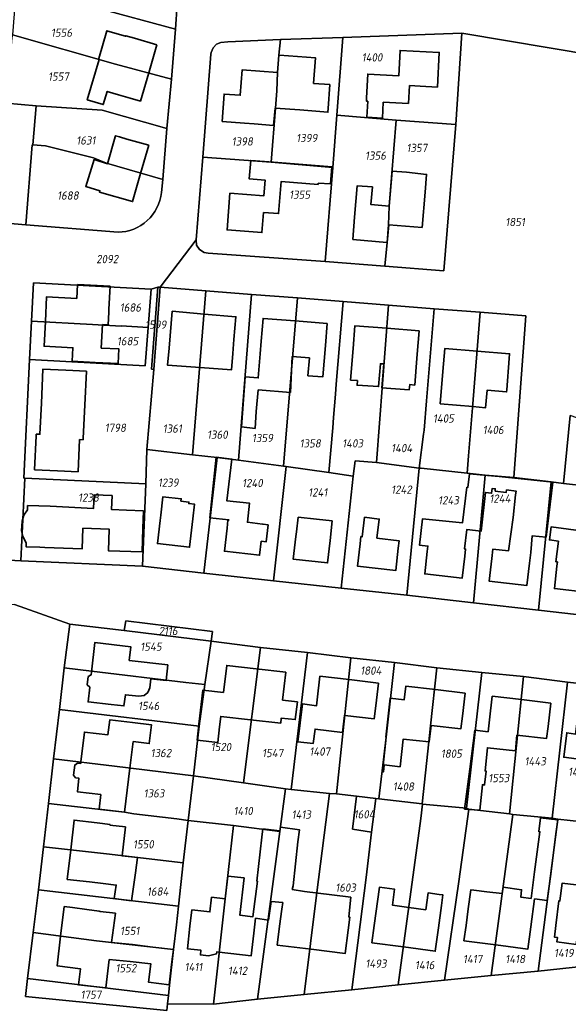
# Model space of a CAD drawing. Extents: x 177930 to 190767, y 381068 to 392034.
# Tile 292 of 318: x 182342 to 182462, y 390233 to 390448. Entities that reach past the tile are written whole.
import ezdxf
from ezdxf.enums import TextEntityAlignment as Align

# ---------------------------------------------------------------- set-up
doc = ezdxf.new("R2010")
doc.units = 0
for name, color, linetype, lineweight in [('B-XX-KG-GRENS_PERCEEL-GV', 150, 'Continuous', 25), ('B-XX-KG-GRENS_PERCEEL-S', 150, 'Continuous', 25), ('B-XX-OG-BEBOUWING-G', 7, 'Continuous', 35)]:
    doc.layers.add(name, color=color, linetype=linetype, lineweight=lineweight)
doc.styles.add('NLCS-ISO', font='NLCS-ISO.ttf', dxfattribs={"height": 1.8})

# ---------------------------------------------------------------- blocks, each defined once
blk = doc.blocks.new('SKG-PERCEELNUMMER-SO')
at = {"layer": 'DefPoints'}
blk.add_point((0, 0), dxfattribs=at)
at = {"style": 'NLCS-ISO', "oblique": 10, "flags": 1}
blk.add_attdef('GEMEENTECODE', text='', height=1.8, dxfattribs=at).set_placement((-0.5, 2.55), align=Align.MIDDLE_RIGHT)
blk.add_attdef('SECTIE', text='', height=1.8, dxfattribs=at).set_placement((0.5, 2.5), align=Align.MIDDLE_LEFT)
at = {"style": 'NLCS-ISO', "oblique": 10}
blk.add_attdef('PERCEELNUMMER', text='', height=1.8, dxfattribs=at).set_placement((0, 0), align=Align.MIDDLE_CENTER)

msp = doc.modelspace()

# ---------------------------------------------------------------- linework, layer by layer
at = {"layer": 'B-XX-KG-GRENS_PERCEEL-GV'}
for points in [[(182334.002, 390465.707), (182333.983, 390458.436), (182341.336, 390457.837), (182341.182, 390455.31), (182349.095, 390452.969), (182358.629, 390450.178), (182375.877, 390445.496), (182376.614, 390456.309), (182371.598, 390457.93), (182364.658, 390459.972), (182342.082, 390466.77), (182333.93, 390469.226)], [(182374.965, 390434.581), (182375.877, 390445.496), (182358.629, 390450.178), (182349.095, 390452.969), (182341.182, 390455.31), (182340.295, 390444.246), (182362.785, 390437.894)], [(182338.955, 390429.36), (182345.52, 390428.766), (182359.876, 390427.827), (182374.004, 390423.817), (182374.965, 390434.581), (182362.785, 390437.894), (182340.295, 390444.246), (182340.22, 390443.597)], [(182436.97, 390424.75), (182438.318, 390444.623), (182412.387, 390443.713), (182411.086, 390426.765), (182424.018, 390425.676)], [(182381.862, 390417.629), (182396.742, 390416.541), (182397.652, 390428.312), (182397.972, 390432.08), (182398.11, 390436.06), (182398.38, 390439.84), (182398.778, 390443.235), (182387.279, 390442.761), (182385.785, 390442.597), (182384.825, 390442.233), (182384.07, 390441.442), (182383.644, 390440.451), (182383.545, 390440.096)], [(182396.742, 390416.541), (182410.148, 390415.352), (182411.086, 390426.765), (182412.387, 390443.713), (182398.778, 390443.235), (182398.38, 390439.84), (182398.11, 390436.06), (182397.972, 390432.08), (182397.652, 390428.312)], [(182333.821, 390403.609), (182343.209, 390402.862), (182344.584, 390420.283), (182344.761, 390420.274), (182345.52, 390428.766), (182338.955, 390429.36), (182336.12, 390429.595), (182334.921, 390416.278)], [(182344.761, 390420.274), (182347.533, 390420.051), (182358.017, 390417.437), (182360.861, 390416.315), (182373.142, 390412.753), (182374.004, 390423.817), (182359.876, 390427.827), (182345.52, 390428.766)], [(182408.476, 390394.847), (182421.484, 390393.808), (182422.05, 390399.01), (182422.35, 390402.82), (182422.493, 390406.943), (182424.018, 390425.676), (182411.086, 390426.765), (182410.148, 390415.352)], [(182421.484, 390393.808), (182434.366, 390392.843), (182436.97, 390424.75), (182424.018, 390425.676), (182422.493, 390406.943), (182422.35, 390402.82), (182422.05, 390399.01)], [(182343.209, 390402.862), (182363.34, 390401.225), (182364.213, 390401.284), (182365.077, 390401.42), (182365.925, 390401.633), (182366.751, 390401.921), (182367.547, 390402.282), (182368.309, 390402.712), (182369.029, 390403.209), (182369.701, 390403.768), (182370.321, 390404.385), (182370.884, 390405.055), (182371.384, 390405.773), (182371.818, 390406.532), (182372.182, 390407.327), (182372.474, 390408.151), (182372.691, 390408.999), (182372.832, 390409.862), (182373.142, 390412.753), (182360.861, 390416.315), (182358.017, 390417.437), (182347.533, 390420.051), (182344.761, 390420.274), (182344.584, 390420.283)], [(182380.367, 390399.597), (182380.44, 390398.398), (182381.114, 390397.45), (182382.111, 390396.826), (182382.96, 390396.652), (182408.476, 390394.847), (182410.148, 390415.352), (182396.742, 390416.541), (182381.862, 390417.629)], [(182372.008, 390389.262), (182370.555, 390388.801), (182369.902, 390380.441), (182369.248, 390372.066), (182353.303, 390372.933), (182344.027, 390373.451), (182342.815, 390347.608), (182343.002, 390347.599), (182369.41, 390346.34), (182369.652, 390353.836), (182371.12, 390371.32), (182370.646, 390371.394)], [(182370.555, 390388.801), (182344.901, 390390.199), (182344.463, 390381.798), (182357.8, 390381.087), (182364.03, 390380.729), (182364.033, 390380.779), (182369.902, 390380.441)], [(182369.652, 390353.836), (182379.612, 390352.671), (182382.481, 390388.444), (182372.506, 390389.223), (182371.12, 390371.32)], [(182371.12, 390371.32), (182372.506, 390389.223), (182372.008, 390389.262), (182370.646, 390371.394)], [(182389.599, 390351.479), (182392.447, 390387.665), (182382.481, 390388.444), (182379.612, 390352.671), (182384.98, 390352.075)], [(182392.447, 390387.665), (182389.599, 390351.479), (182399.434, 390350.212), (182402.462, 390386.883)], [(182400.009, 390350.137), (182409.296, 390348.796), (182410.169, 390358.581), (182410.325, 390360.793), (182410.781, 390365.92), (182410.932, 390368.059), (182412.397, 390386.106), (182402.462, 390386.883), (182399.434, 390350.212)], [(182409.296, 390348.796), (182414.638, 390348.051), (182415.017, 390351.397), (182419.685, 390350.977), (182422.333, 390385.33), (182412.397, 390386.106), (182410.932, 390368.059), (182410.781, 390365.92), (182410.325, 390360.793), (182410.169, 390358.581)], [(182419.685, 390350.977), (182428.972, 390349.759), (182429.918, 390357.167), (182430.089, 390358.053), (182430.574, 390364.47), (182432.288, 390384.552), (182422.333, 390385.33)], [(182428.972, 390349.759), (182429.422, 390349.735), (182439.491, 390348.685), (182439.738, 390352.446), (182440.661, 390362.928), (182442.304, 390383.77), (182432.288, 390384.552), (182430.574, 390364.47), (182430.089, 390358.053), (182429.918, 390357.167)], [(182344.463, 390381.798), (182344.027, 390373.451), (182353.303, 390372.933), (182369.248, 390372.066), (182369.902, 390380.441), (182364.033, 390380.779), (182364.03, 390380.729), (182357.8, 390381.087)], [(182443.402, 390348.271), (182449.634, 390347.719), (182452.269, 390382.991), (182442.304, 390383.77), (182440.661, 390362.928), (182439.738, 390352.446), (182439.491, 390348.685)], [(182461.893, 390361.266), (182460.452, 390346.414), (182471.113, 390345.27), (182484.645, 390343.78), (182487.74, 390343.384), (182488.628, 390351.864)], [(182369.41, 390346.34), (182368.643, 390328.377), (182382.02, 390326.886), (182384.98, 390352.075), (182379.612, 390352.671), (182369.652, 390353.836)], [(182382.02, 390326.886), (182397.26, 390325.228), (182400.009, 390350.137), (182399.434, 390350.212), (182389.599, 390351.479), (182384.98, 390352.075)], [(182414.638, 390348.051), (182409.296, 390348.796), (182400.009, 390350.137), (182397.26, 390325.228), (182411.969, 390323.627)], [(182414.638, 390348.051), (182411.969, 390323.627), (182426.288, 390322.046), (182428.972, 390349.759), (182419.685, 390350.977), (182415.017, 390351.397)], [(182443.402, 390348.271), (182439.491, 390348.685), (182429.422, 390349.735), (182428.972, 390349.759), (182426.288, 390322.046), (182440.819, 390320.41)], [(182368.643, 390328.377), (182369.41, 390346.34), (182343.002, 390347.599), (182342.182, 390329.568)], [(182443.402, 390348.271), (182440.819, 390320.41), (182454.993, 390318.815), (182457.782, 390346.758), (182449.634, 390347.719)], [(182471.113, 390345.27), (182460.452, 390346.414), (182457.782, 390346.758), (182454.993, 390318.815), (182468.411, 390317.305)], [(182351.622, 390306.235), (182357.553, 390305.487), (182378.123, 390303.055), (182382.252, 390302.574), (182383.615, 390312.074), (182364.71, 390314.34), (182352.859, 390315.76)], [(182383.615, 390312.074), (182383.91, 390314.13), (182365.07, 390316.47), (182364.71, 390314.34)], [(182383.615, 390312.074), (182382.252, 390302.574), (182381.038, 390293.474), (182379.831, 390282.7), (182390.668, 390281.149), (182394.401, 390310.673)], [(182390.668, 390281.149), (182399.828, 390279.841), (182401.128, 390279.722), (182404.636, 390309.569), (182394.401, 390310.673)], [(182401.128, 390279.722), (182409.436, 390278.784), (182410.963, 390278.716), (182414.071, 390308.387), (182404.636, 390309.569)], [(182419.575, 390277.754), (182420.222, 390277.658), (182421.819, 390291.132), (182423.63, 390307.38), (182414.071, 390308.387), (182410.963, 390278.716), (182415.348, 390278.26)], [(182420.222, 390277.658), (182429.682, 390276.551), (182431.128, 390290.049), (182431.489, 390293.549), (182432.889, 390306.247), (182423.63, 390307.38), (182421.819, 390291.132)], [(182351.622, 390306.235), (182350.558, 390297.111), (182381.038, 390293.474), (182382.252, 390302.574), (182378.123, 390303.055), (182357.553, 390305.487)], [(182429.763, 390276.523), (182439.34, 390275.594), (182442.698, 390305.241), (182432.889, 390306.247), (182431.489, 390293.549), (182431.128, 390290.049), (182429.682, 390276.551)], [(182439.817, 390275.371), (182448.725, 390274.362), (182451.732, 390304.307), (182442.698, 390305.241), (182439.34, 390275.594)], [(182448.725, 390274.362), (182449.4, 390274.265), (182458.009, 390273.429), (182461.341, 390303.126), (182451.732, 390304.307)], [(182458.009, 390273.429), (182459.235, 390273.185), (182467.317, 390272.321), (182470.725, 390302.067), (182461.341, 390303.126)], [(182350.558, 390297.111), (182349.301, 390286.387), (182362.59, 390284.769), (182379.831, 390282.7), (182381.038, 390293.474)], [(182379.831, 390282.7), (182362.59, 390284.769), (182349.301, 390286.387), (182348.214, 390276.638), (182360.195, 390275.266), (182364.755, 390274.717), (182366.766, 390274.391), (182376.135, 390273.312), (182378.644, 390272.901)], [(182399.828, 390279.841), (182390.668, 390281.149), (182379.831, 390282.7), (182378.644, 390272.901), (182388.487, 390271.841), (182398.598, 390270.507)], [(182409.436, 390278.784), (182401.128, 390279.722), (182399.828, 390279.841), (182398.598, 390270.507), (182393.784, 390233.968), (182403.91, 390234.987), (182406.672, 390257.236)], [(182418.6, 390270.38), (182414.481, 390271.061), (182415.348, 390278.26), (182410.963, 390278.716), (182409.436, 390278.784), (182406.672, 390257.236), (182403.91, 390234.987), (182414.336, 390236.007), (182417.439, 390260.482)], [(182377.556, 390263.677), (182378.644, 390272.901), (182376.135, 390273.312), (182366.766, 390274.391), (182364.755, 390274.717), (182360.195, 390275.266), (182348.214, 390276.638), (182347.102, 390267.214), (182360.849, 390265.625)], [(182429.682, 390276.551), (182420.222, 390277.658), (182419.575, 390277.754), (182418.6, 390270.38), (182417.439, 390260.482), (182414.336, 390236.007), (182424.412, 390237.052), (182429.38, 390273.348), (182429.763, 390276.523)], [(182418.6, 390270.38), (182419.575, 390277.754), (182415.348, 390278.26), (182414.481, 390271.061)], [(182439.34, 390275.594), (182429.763, 390276.523), (182429.38, 390273.348), (182424.412, 390237.052), (182434.513, 390238.071), (182437.628, 390259.596), (182439.817, 390275.371)], [(182449.4, 390274.265), (182448.725, 390274.362), (182439.817, 390275.371), (182437.628, 390259.596), (182434.513, 390238.071), (182444.714, 390239.092)], [(182377.556, 390263.677), (182376.517, 390254.225), (182376.063, 390250.163), (182375.462, 390244.789), (182374.595, 390237.043), (182374.343, 390234.788), (182374.141, 390232.98), (182384.122, 390232.856), (182386.737, 390255.834), (182388.487, 390271.841), (182378.644, 390272.901)], [(182458.009, 390273.429), (182449.4, 390274.265), (182444.714, 390239.092), (182454.94, 390240.086), (182459.235, 390273.185)], [(182459.235, 390273.185), (182454.94, 390240.086), (182465.016, 390241.155), (182469.02, 390272.004), (182467.317, 390272.321)], [(182388.487, 390271.841), (182386.737, 390255.834), (182384.122, 390232.856), (182393.784, 390233.968), (182398.598, 390270.507)], [(182376.517, 390254.225), (182377.556, 390263.677), (182360.849, 390265.625), (182347.102, 390267.214), (182346.017, 390257.814)], [(182344.863, 390248.468), (182358.628, 390246.707), (182375.462, 390244.789), (182376.063, 390250.163), (182376.517, 390254.225), (182346.017, 390257.814)], [(182374.343, 390234.788), (182374.595, 390237.043), (182375.462, 390244.789), (182358.628, 390246.707), (182344.863, 390248.468), (182343.631, 390238.481)], [(182374.141, 390232.98), (182374.343, 390234.788), (182343.631, 390238.481), (182343.143, 390234.527), (182373.975, 390231.501)]]:
    msp.add_lwpolyline(points, close=True, dxfattribs=at)
for points in [[(182376.614, 390456.309), (182375.877, 390445.496), (182374.965, 390434.581), (182374.004, 390423.817), (182373.142, 390412.753), (182372.832, 390409.862), (182372.691, 390408.999), (182372.474, 390408.151), (182372.182, 390407.327), (182371.818, 390406.532), (182371.384, 390405.773), (182370.884, 390405.055), (182370.321, 390404.385), (182369.701, 390403.768), (182369.029, 390403.209), (182368.309, 390402.712), (182367.547, 390402.282), (182366.751, 390401.921), (182365.925, 390401.633), (182365.077, 390401.42), (182364.213, 390401.284), (182363.34, 390401.225), (182343.209, 390402.862), (182333.821, 390403.609)], [(182284.473, 390332.73), (182342.182, 390329.568), (182343.002, 390347.599), (182342.815, 390347.608), (182344.027, 390373.451), (182344.463, 390381.798), (182344.901, 390390.199), (182370.555, 390388.801), (182372.008, 390389.262), (182372.506, 390389.223), (182380.367, 390399.597), (182381.862, 390417.629), (182383.545, 390440.096), (182383.644, 390440.451), (182384.07, 390441.442), (182384.825, 390442.233), (182385.785, 390442.597), (182387.279, 390442.761), (182398.778, 390443.235), (182412.387, 390443.713), (182438.318, 390444.623), (182467.299, 390439.777)], [(182467.299, 390439.777), (182438.318, 390444.623), (182436.97, 390424.75), (182434.366, 390392.843), (182421.484, 390393.808), (182408.476, 390394.847), (182382.96, 390396.652), (182382.111, 390396.826), (182381.114, 390397.45), (182380.44, 390398.398), (182380.367, 390399.597), (182372.506, 390389.223), (182382.481, 390388.444), (182392.447, 390387.665), (182402.462, 390386.883), (182412.397, 390386.106), (182422.333, 390385.33), (182432.288, 390384.552), (182442.304, 390383.77), (182452.269, 390382.991), (182449.634, 390347.719), (182457.782, 390346.758), (182460.452, 390346.414), (182461.893, 390361.266)], [(182468.411, 390317.305), (182454.993, 390318.815), (182440.819, 390320.41), (182426.288, 390322.046), (182411.969, 390323.627), (182397.26, 390325.228), (182382.02, 390326.886), (182368.643, 390328.377), (182342.182, 390329.568), (182284.473, 390332.73), (182269.625, 390333.366), (182254.302, 390334.101), (182241.579, 390334.546), (182229.207, 390335.067), (182200.403, 390336.256)], [(182218.027, 390325.648), (182231.048, 390324.893), (182249.043, 390324.083), (182263.938, 390323.462), (182279.534, 390322.668), (182298.103, 390321.835), (182312.699, 390321.288), (182326.794, 390320.639), (182340.74, 390320.039), (182352.859, 390315.76), (182364.71, 390314.34), (182365.07, 390316.47), (182383.91, 390314.13), (182383.615, 390312.074), (182394.401, 390310.673), (182404.636, 390309.569), (182414.071, 390308.387), (182423.63, 390307.38), (182432.889, 390306.247), (182442.698, 390305.241), (182451.732, 390304.307), (182461.341, 390303.126), (182470.725, 390302.067)], [(182465.016, 390241.155), (182454.94, 390240.086), (182444.714, 390239.092), (182434.513, 390238.071), (182424.412, 390237.052), (182414.336, 390236.007), (182403.91, 390234.987), (182393.784, 390233.968), (182384.122, 390232.856), (182374.141, 390232.98), (182373.975, 390231.501), (182343.143, 390234.527), (182343.631, 390238.481), (182344.863, 390248.468), (182346.017, 390257.814), (182347.102, 390267.214), (182348.214, 390276.638), (182349.301, 390286.387), (182350.558, 390297.111), (182351.622, 390306.235), (182352.859, 390315.76), (182340.74, 390320.039)]]:
    msp.add_lwpolyline(points, dxfattribs=at)
at = {"layer": 'B-XX-OG-BEBOUWING-G'}
for points in [[(182371.817, 390442.109), (182366.967, 390443.524), (182365.009, 390444.089), (182364.975, 390443.972), (182364.141, 390444.214), (182360.893, 390445.158), (182359.139, 390439.137)], [(182370.022, 390435.96), (182371.817, 390442.109)], [(182398.532, 390439.831), (182398.381, 390439.842), (182398.108, 390436.064), (182390.393, 390436.621), (182389.994, 390431.098), (182386.471, 390431.353), (182386.04, 390425.392)], [(182409.55, 390433.432), (182405.995, 390433.689), (182406.397, 390439.263), (182398.532, 390439.831)], [(182432.977, 390432.866), (182433.374, 390440.449), (182424.859, 390440.895), (182424.569, 390435.356), (182417.807, 390435.709), (182417.539, 390430.57)], [(182359.139, 390439.137), (182359.083, 390438.946), (182359.203, 390438.912), (182356.618, 390430.103), (182360.121, 390429.054), (182361, 390431.922), (182363.411, 390431.217), (182366.005, 390430.46), (182368.227, 390429.811), (182370.022, 390435.96)], [(182409.175, 390428.24), (182409.55, 390433.432)], [(182421.187, 390429.621), (182426.672, 390429.312), (182426.891, 390433.191)], [(182426.891, 390433.191), (182429.216, 390433.063)], [(182429.216, 390433.063), (182432.977, 390432.866)], [(182417.539, 390430.57), (182417.498, 390429.829), (182417.797, 390429.812)], [(182417.797, 390429.812), (182417.575, 390426.29)], [(182420.991, 390426.074), (182421.187, 390429.621)], [(182393.051, 390424.86), (182397.265, 390424.517), (182397.61, 390428.252)], [(182397.61, 390428.252), (182402.994, 390427.915)], [(182402.994, 390427.915), (182409.098, 390427.396), (182409.175, 390428.24)], [(182386.04, 390425.392), (182390.933, 390425.039), (182393.051, 390424.86)], [(182417.575, 390426.29), (182420.991, 390426.074)], [(182370.03, 390420.189), (182365.268, 390421.556), (182363.658, 390422.022), (182362.821, 390422.265), (182362.751, 390422.021), (182361.064, 390416.124)], [(182368.271, 390414.057), (182370.03, 390420.189)], [(182361.064, 390416.124), (182358.103, 390417.054), (182356.306, 390411.17), (182359.387, 390410.279), (182359.305, 390409.991), (182366.511, 390407.924), (182368.271, 390414.057)], [(182397.22, 390416.499), (182392.288, 390416.889), (182391.969, 390412.852), (182395.398, 390412.581), (182395.109, 390409.155), (182387.741, 390409.729), (182387.117, 390401.729), (182394.708, 390401.137), (182395.053, 390405.554)], [(182407.293, 390415.702), (182397.22, 390416.499)], [(182407.002, 390411.953), (182409.639, 390411.786), (182409.948, 390415.511), (182407.293, 390415.702)], [(182423.111, 390414.556), (182422.493, 390406.943), (182418.487, 390407.269), (182418.799, 390411.101), (182415.486, 390411.37), (182414.928, 390404.528)], [(182426.265, 390414.3), (182423.111, 390414.556)], [(182430.291, 390409.995), (182430.613, 390413.851), (182426.265, 390414.3)], [(182395.053, 390405.554), (182398.341, 390405.298), (182398.883, 390412.277), (182406.978, 390411.645), (182407.002, 390411.953)], [(182429.666, 390402.235), (182430.291, 390409.995)], [(182414.928, 390404.528), (182414.532, 390399.612)], [(182421.945, 390399.015), (182422.046, 390399.007), (182422.354, 390402.825), (182429.666, 390402.235)], [(182414.532, 390399.612), (182421.945, 390399.015)], [(182354.508, 390389.806), (182354.357, 390386.809), (182347.765, 390387.138), (182347.494, 390381.752)], [(182361.599, 390389.449), (182354.508, 390389.806)], [(182359.948, 390381.11), (182361.178, 390381.018), (182361.313, 390383.786), (182361.347, 390384.455), (182361.599, 390389.449)], [(182382.098, 390383.392), (182375.16, 390383.98), (182374.482, 390375.974), (182374.163, 390372.212), (182381.215, 390371.689)], [(182347.494, 390381.752), (182347.223, 390376.365), (182353.515, 390376.048), (182353.365, 390373.072), (182358.359, 390372.82), (182363.368, 390372.565), (182363.531, 390375.764), (182359.681, 390375.96), (182359.948, 390381.11)], [(182388.615, 390377.841), (182389.036, 390382.804), (182382.098, 390383.392)], [(182401.961, 390381.875), (182394.984, 390382.435), (182394.584, 390377.445), (182394.354, 390374.676), (182393.927, 390369.447), (182391.052, 390369.706)], [(182408.938, 390381.316), (182401.961, 390381.875)], [(182401.338, 390374.106), (182405.075, 390373.801), (182404.758, 390369.919), (182407.992, 390369.656), (182408.552, 390376.496), (182408.938, 390381.316)], [(182421.977, 390380.272), (182414.983, 390380.832), (182414.586, 390375.889), (182414.058, 390368.99), (182415.521, 390368.877), (182415.448, 390367.85), (182420.161, 390367.559), (182420.556, 390372.542), (182421.264, 390372.488)], [(182428.565, 390374.65), (182428.971, 390379.711), (182421.977, 390380.272)], [(182381.215, 390371.689), (182388.057, 390371.181), (182388.363, 390374.799), (182388.615, 390377.841)], [(182441.641, 390375.283), (182434.568, 390375.833), (182434.18, 390370.85), (182433.608, 390363.836), (182440.7, 390363.185)], [(182448.636, 390373.723), (182448.714, 390374.733), (182441.641, 390375.283)], [(182390.248, 390358.789), (182393.238, 390358.435), (182393.48, 390362.098), (182393.908, 390366.846), (182400.944, 390366.294), (182401.338, 390374.106)], [(182421.264, 390372.488), (182420.888, 390367.286), (182426.845, 390366.889), (182426.95, 390367.985), (182428.05, 390367.9), (182428.349, 390371.819), (182428.565, 390374.65)], [(182440.7, 390363.185), (182443.482, 390362.93), (182443.793, 390366.746), (182448.068, 390366.414), (182448.101, 390366.837), (182448.636, 390373.723)], [(182356.448, 390370.903), (182351.97, 390371.126), (182346.976, 390371.366), (182346.622, 390363.978)], [(182356.08, 390363.525), (182356.448, 390370.903)], [(182391.052, 390369.706), (182390.248, 390358.789)], [(182346.622, 390363.978), (182346.295, 390357.166), (182345.523, 390357.18), (182345.506, 390356.828)], [(182355.722, 390356.338), (182356.08, 390363.525)], [(182345.506, 390356.828), (182345.153, 390349.44), (182350.148, 390349.201), (182354.626, 390348.978), (182354.976, 390356.006)], [(182354.976, 390356.006), (182355.704, 390355.97), (182355.722, 390356.338)], [(182384.741, 390352.191), (182383.703, 390342.421)], [(182396.057, 390337.416), (182394.983, 390337.542), (182394.847, 390337.558), (182391.556, 390337.97), (182391.984, 390342.148), (182387.043, 390342.667), (182388.128, 390351.752), (182384.741, 390352.191)], [(182439.996, 390348.518), (182439.639, 390345.557), (182439.41, 390345.625), (182438.476, 390337.879), (182429.738, 390338.734), (182429.096, 390332.972), (182430.894, 390332.78), (182430.764, 390331.568), (182430.215, 390326.712), (182438.399, 390325.787), (182438.945, 390330.606), (182439.107, 390332.135), (182438.908, 390332.157), (182439.398, 390336.394), (182442.51, 390336.025), (182443.459, 390344.465), (182444.808, 390344.31), (182444.907, 390345.333), (182445.6, 390345.266), (182445.583, 390344.772), (182448.007, 390344.474), (182448.074, 390345.034), (182450.118, 390344.77), (182450.023, 390343.971), (182449.464, 390339.002), (182448.484, 390331.746), (182445.082, 390332.126), (182444.849, 390330.049), (182444.292, 390325.12), (182452.497, 390324.192), (182453.045, 390329.033), (182453.322, 390331.381), (182453.657, 390335.028), (182456.66, 390334.69), (182458.15, 390346.728)], [(182443.877, 390348.179), (182439.996, 390348.518)], [(182446.461, 390347.959), (182443.877, 390348.179)], [(182458.15, 390346.728), (182446.461, 390347.959)], [(182368.921, 390340.481), (182365.152, 390340.615), (182361.896, 390340.783), (182362.051, 390343.78), (182358.17, 390343.981), (182358.015, 390340.983), (182348.549, 390341.472), (182343.622, 390341.646)], [(182343.622, 390341.646), (182343.587, 390340.657)], [(182383.703, 390342.421), (182383.334, 390338.951), (182387.483, 390338.53), (182387.47, 390338.416), (182387.298, 390338.436), (182387.102, 390336.711), (182386.53, 390331.654), (182394.213, 390330.785), (182394.556, 390333.819), (182395.619, 390333.693), (182396.057, 390337.416)], [(182343.587, 390340.657), (182342.828, 390339.484), (182342.411, 390338.246), (182342.325, 390336.193), (182342.583, 390334.89), (182343.333, 390333.487), (182343.302, 390332.625), (182346.31, 390332.518)], [(182347.412, 390332.479), (182355.544, 390332.191), (182355.703, 390336.678), (182361.404, 390336.476), (182361.236, 390331.748), (182368.603, 390331.487), (182368.783, 390336.576), (182368.921, 390340.481)], [(182346.31, 390332.518), (182347.412, 390332.479)], [(182365.769, 390307.83), (182366.11, 390310.831), (182358.274, 390311.722), (182357.539, 390305.262)], [(182374.215, 390306.87), (182365.769, 390307.83)], [(182373.867, 390303.447), (182374.215, 390306.87)], [(182393.481, 390305.995), (182387.059, 390306.74), (182386.334, 390300.844), (182381.834, 390301.366), (182381.324, 390296.965)], [(182357.539, 390305.262), (182357.471, 390304.664), (182356.85, 390304.332), (182356.642, 390302.504), (182357.173, 390302.041), (182356.805, 390298.802), (182361.814, 390298.232), (182364.642, 390297.91), (182364.939, 390300.37), (182367.844, 390300.024), (182369.01, 390300.167), (182369.862, 390300.849), (182370.295, 390301.833)], [(182392.196, 390294.91), (182398.807, 390294.172), (182398.93, 390295.274), (182401.997, 390294.931), (182402.446, 390298.804), (182399.218, 390299.179), (182399.922, 390305.248)], [(182399.922, 390305.248), (182393.481, 390305.995)], [(182370.295, 390301.833), (182370.462, 390303.793)], [(182370.462, 390303.793), (182373.867, 390303.447)], [(182413.734, 390303.646), (182407.355, 390304.386), (182406.757, 390299.226), (182406.617, 390297.971), (182403.539, 390298.345), (182402.533, 390290.082), (182405.875, 390289.687), (182406.313, 390292.871), (182412.294, 390292.116), (182412.72, 390295.858), (182412.829, 390295.846)], [(182412.829, 390295.846), (182419.219, 390295.129), (182419.532, 390297.901), (182420.112, 390302.906)], [(182420.112, 390302.906), (182413.734, 390303.646)], [(182432.54, 390301.465), (182426.077, 390302.215), (182425.731, 390299.235), (182422.702, 390299.586), (182421.718, 390291.096)], [(182431.637, 390293.683), (182438.114, 390292.953), (182438.418, 390295.665), (182439.003, 390300.715)], [(182439.003, 390300.715), (182432.54, 390301.465)], [(182451.307, 390299.288), (182444.922, 390300.029), (182444.324, 390294.868), (182444.022, 390292.284), (182441.142, 390292.635), (182440.047, 390284.159)], [(182450.329, 390291.557), (182456.797, 390290.812), (182457.099, 390293.443), (182457.691, 390298.548)], [(182457.691, 390298.548), (182451.307, 390299.288)], [(182381.324, 390296.965), (182380.975, 390293.957)], [(182470.232, 390297.094), (182463.81, 390297.838), (182463.233, 390292.862), (182463.099, 390291.784), (182461.181, 390292.049), (182460.531, 390286.714), (182465.477, 390286.069), (182468.684, 390285.696)], [(182366.629, 390290.132), (182370.147, 390289.721), (182370.625, 390293.803), (182366.494, 390294.285), (182361.527, 390294.864), (182361.15, 390291.626), (182356.005, 390292.225), (182355.246, 390285.708)], [(182380.975, 390293.957), (182380.963, 390293.855), (182380.616, 390290.473), (182385.112, 390289.923), (182385.484, 390293.334), (182385.749, 390295.629), (182392.196, 390294.91)], [(182420.996, 390283.529), (182421.195, 390283.507), (182421.37, 390285.057), (182424.858, 390284.663), (182425.538, 390290.695), (182431.172, 390290.06), (182431.637, 390293.683)], [(182439.737, 390275.32), (182442.195, 390275.19), (182442.792, 390280.728), (182443.248, 390280.683), (182443.606, 390283.701), (182443.374, 390283.752), (182443.891, 390288.809), (182449.994, 390288.113), (182450.329, 390291.557)], [(182365.918, 390284.368), (182366.629, 390290.132)], [(182421.814, 390291.086), (182420.996, 390283.529)], [(182421.718, 390291.096), (182421.814, 390291.086)], [(182355.246, 390285.708), (182355.208, 390285.379), (182354.473, 390285.465), (182353.897, 390285.018), (182353.64, 390282.813), (182354.094, 390282.217), (182354.829, 390282.131), (182354.487, 390279.191), (182359.582, 390278.597), (182359.208, 390275.389), (182364.175, 390274.81), (182364.755, 390274.717), (182365.918, 390284.368)], [(182440.047, 390284.159), (182438.92, 390275.405)], [(182438.92, 390275.405), (182439.737, 390275.32)], [(182364.961, 390271.517), (182361.583, 390271.889), (182361.607, 390272.088), (182358.816, 390272.42), (182353.767, 390273.008), (182353.015, 390266.549)], [(182458.823, 390270.01), (182459.218, 390273.053), (182457.824, 390273.246), (182455.43, 390273.526), (182455.092, 390270.519), (182455.346, 390270.474), (182454.178, 390261.698), (182453.413, 390255.93), (182451.152, 390256.236), (182451.335, 390257.824), (182447.305, 390258.366), (182447.115, 390257.006)], [(182364.225, 390265.248), (182364.961, 390271.517)], [(182398.629, 390270.655), (182394.933, 390271.103), (182394.715, 390269.262), (182393.572, 390259.722), (182393.749, 390259.699), (182392.756, 390251.934), (182389.92, 390252.258), (182390.839, 390260.423), (182387.297, 390260.822), (182386.735, 390255.834)], [(182406.979, 390257.091), (182404.014, 390257.479), (182401.334, 390257.9), (182401.499, 390258.689), (182402.567, 390268.254), (182402.894, 390270.907), (182398.744, 390271.51), (182398.629, 390270.655)], [(182457.684, 390261.232), (182458.823, 390270.01)], [(182353.015, 390266.549), (182352.262, 390260.09), (182357.135, 390259.523), (182360.092, 390259.172), (182362.939, 390258.834), (182362.502, 390255.896), (182364.501, 390255.639)], [(182367.619, 390264.881), (182364.225, 390265.248)], [(182366.309, 390255.426), (182367.141, 390261.492), (182367.619, 390264.881)], [(182454.147, 390255.83), (182456.912, 390255.457), (182457.684, 390261.232)], [(182426.764, 390253.979), (182423.163, 390254.467), (182423.633, 390257.937), (182420.331, 390258.384), (182419.194, 390250.015), (182418.687, 390246.275), (182425.594, 390245.339)], [(182447.115, 390257.006), (182443.752, 390257.363), (182440.943, 390257.743), (182440.283, 390257.832), (182439.714, 390253.652), (182439.222, 390250.032), (182438.775, 390246.72), (182445.719, 390245.782)], [(182466.934, 390254.535), (182467.471, 390258.398), (182463.213, 390258.864), (182460.18, 390259.244), (182459.698, 390255.393), (182459.474, 390255.421), (182458.805, 390250.031), (182458.476, 390247.51), (182459.15, 390247.422), (182459.021, 390246.43), (182463.265, 390245.877), (182463.394, 390246.868), (182465.942, 390246.536)], [(182364.501, 390255.639), (182366.309, 390255.426)], [(182386.735, 390255.834), (182383.733, 390256.177), (182383.369, 390252.985), (182379.443, 390253.432), (182379.033, 390249.896), (182378.479, 390244.975), (182381.403, 390244.622), (182381.296, 390243.608), (182383.067, 390243.448), (182384.806, 390243.815), (182384.856, 390244.258), (182385.424, 390244.194)], [(182393.305, 390251.616), (182396.185, 390251.207), (182396.763, 390255.284)], [(182396.763, 390255.284), (182399.254, 390255.033), (182399.064, 390253.594), (182398.577, 390249.899), (182398.069, 390245.745), (182405.48, 390244.839)], [(182413.886, 390251.855), (182413.666, 390251.884), (182414.093, 390256.182), (182409.977, 390256.699), (182406.979, 390257.091)], [(182433.857, 390254.412), (182434.169, 390256.708), (182433.361, 390256.818), (182430.948, 390257.145), (182430.451, 390253.479), (182426.764, 390253.979)], [(182445.719, 390245.782), (182452.664, 390244.844), (182453.326, 390249.745), (182454.147, 390255.83)], [(182362.802, 390252.705), (182359.41, 390253.104), (182359.223, 390253.129), (182356.54, 390253.492), (182353.386, 390253.918), (182351.611, 390254.158), (182350.822, 390247.692)], [(182425.594, 390245.339), (182432.5, 390244.404), (182433.194, 390249.53), (182433.857, 390254.412)], [(182361.922, 390246.337), (182362.802, 390252.705)], [(182385.424, 390244.194), (182392.37, 390243.412), (182392.929, 390248.383), (182393.305, 390251.616)], [(182405.48, 390244.839), (182412.892, 390243.932), (182413.509, 390248.977), (182413.886, 390251.855)], [(182350.822, 390247.692), (182350.036, 390241.253), (182355.143, 390240.588), (182354.745, 390237.108), (182360.711, 390236.427), (182361.278, 390241.395), (182361.416, 390242.603), (182365.971, 390242.157), (182370.49, 390241.677), (182370.018, 390237.637), (182374.485, 390237.115), (182375.065, 390242.081), (182375.432, 390244.792)], [(182375.432, 390244.792), (182370.961, 390245.302), (182366.479, 390245.867), (182361.922, 390246.337)]]:
    msp.add_lwpolyline(points, dxfattribs=at)
for points in [[(182379.642, 390338.685), (182380.007, 390341.922), (182378.779, 390342.061), (182378.815, 390342.376), (182377.055, 390342.575), (182377.114, 390343.106), (182373.135, 390343.549), (182372.683, 390339.488), (182372.496, 390338.367), (182371.924, 390333.306), (182378.943, 390332.512), (182379.507, 390337.5)], [(182410.03, 390338.273), (182406.632, 390338.637), (182402.632, 390339.066), (182402.287, 390335.854), (182402.078, 390334.862), (182401.523, 390329.958), (182409.017, 390329.11), (182409.568, 390333.982)], [(182424.444, 390332.353), (182424.629, 390333.945), (182419.797, 390334.517), (182420.289, 390338.671), (182417.093, 390339.05), (182416.589, 390334.801), (182416.316, 390334.834), (182416.133, 390333.263), (182415.58, 390328.368), (182423.887, 390327.428)], [(182467.291, 390332.202), (182467.689, 390335.689), (182465.318, 390335.96), (182457.753, 390336.971), (182457.395, 390334.121), (182459.36, 390333.843), (182458.822, 390329.346), (182459.155, 390329.341), (182459.05, 390328.361), (182458.501, 390323.513), (182465.982, 390322.666), (182466.53, 390327.512), (182466.64, 390328.537), (182466.87, 390328.512)]]:
    msp.add_lwpolyline(points, close=True, dxfattribs=at)

# ---------------------------------------------------------------- block references
at = {"layer": 'B-XX-KG-GRENS_PERCEEL-S'}
for p, values in [((182351.02, 390444.747), {'PERCEELNUMMER': '1556'}), ((182418.725, 390439.355), {'PERCEELNUMMER': '1400'}), ((182350.356, 390435.185), {'PERCEELNUMMER': '1557'}), ((182404.497, 390421.779), {'PERCEELNUMMER': '1399'}), ((182356.332, 390421.24), {'PERCEELNUMMER': '1631'}), ((182390.436, 390421.025), {'PERCEELNUMMER': '1398'}), ((182428.498, 390419.616), {'PERCEELNUMMER': '1357'}), ((182419.488, 390417.936), {'PERCEELNUMMER': '1356'}), ((182352.411, 390409.231), {'PERCEELNUMMER': '1688'}), ((182402.939, 390409.419), {'PERCEELNUMMER': '1355'}), ((182449.924, 390403.452), {'PERCEELNUMMER': '1851'}), ((182360.982, 390395.369), {'PERCEELNUMMER': '2092'}), ((182366.039, 390384.803), {'PERCEELNUMMER': '1686'}), ((182371.565, 390381.075), {'PERCEELNUMMER': '1599'}), ((182365.429, 390377.467), {'PERCEELNUMMER': '1685'}), ((182434.289, 390360.602), {'PERCEELNUMMER': '1405'}), ((182362.754, 390358.58), {'PERCEELNUMMER': '1798'}), ((182375.174, 390358.401), {'PERCEELNUMMER': '1361'}), ((182445.143, 390358.108), {'PERCEELNUMMER': '1406'}), ((182385.002, 390357.081), {'PERCEELNUMMER': '1360'}), ((182394.83, 390356.348), {'PERCEELNUMMER': '1359'}), ((182405.244, 390355.174), {'PERCEELNUMMER': '1358'}), ((182414.486, 390355.174), {'PERCEELNUMMER': '1403'}), ((182425.194, 390354.147), {'PERCEELNUMMER': '1404'}), ((182374.285, 390346.619), {'PERCEELNUMMER': '1239'}), ((182392.635, 390346.519), {'PERCEELNUMMER': '1240'}), ((182406.887, 390344.483), {'PERCEELNUMMER': '1241'}), ((182425.139, 390345.091), {'PERCEELNUMMER': '1242'}), ((182356.902, 390343.356), {'PERCEELNUMMER': '1238'}), ((182435.392, 390342.76), {'PERCEELNUMMER': '1243'}), ((182446.618, 390343.136), {'PERCEELNUMMER': '1244'}), ((182374.266, 390314.26), {'PERCEELNUMMER': '2116'}), ((182370.527, 390310.847), {'PERCEELNUMMER': '1545'}), ((182418.468, 390305.622), {'PERCEELNUMMER': '1804'}), ((182370.029, 390297.917), {'PERCEELNUMMER': '1546'}), ((182385.778, 390288.965), {'PERCEELNUMMER': '1520'}), ((182372.682, 390287.639), {'PERCEELNUMMER': '1362'}), ((182397.05, 390287.639), {'PERCEELNUMMER': '1547'}), ((182407.328, 390287.97), {'PERCEELNUMMER': '1407'}), ((182436.024, 390287.521), {'PERCEELNUMMER': '1805'}), ((182454.307, 390285.839), {'PERCEELNUMMER': '1443'}), ((182446.366, 390282.173), {'PERCEELNUMMER': '1553'}), ((182463.775, 390283.548), {'PERCEELNUMMER': '1409'}), ((182425.564, 390280.345), {'PERCEELNUMMER': '1408'}), ((182371.19, 390278.853), {'PERCEELNUMMER': '1363'}), ((182390.625, 390274.996), {'PERCEELNUMMER': '1410'}), ((182403.301, 390274.232), {'PERCEELNUMMER': '1413'}), ((182417.024, 390274.27), {'PERCEELNUMMER': '1604'}), ((182368.869, 390267.746), {'PERCEELNUMMER': '1550'}), ((182371.994, 390257.434), {'PERCEELNUMMER': '1684'}), ((182412.965, 390258.297), {'PERCEELNUMMER': '1603'}), ((182365.885, 390248.847), {'PERCEELNUMMER': '1551'}), ((182460.542, 390244.04), {'PERCEELNUMMER': '1419'}), ((182419.596, 390241.719), {'PERCEELNUMMER': '1493'}), ((182430.205, 390241.388), {'PERCEELNUMMER': '1416'}), ((182440.649, 390242.714), {'PERCEELNUMMER': '1417'}), ((182449.933, 390242.714), {'PERCEELNUMMER': '1418'}), ((182365.056, 390240.724), {'PERCEELNUMMER': '1552'}), ((182379.79, 390240.982), {'PERCEELNUMMER': '1411'}), ((182389.397, 390240.15), {'PERCEELNUMMER': '1412'}), ((182357.434, 390234.939), {'PERCEELNUMMER': '1757'})]:
    msp.add_blockref('SKG-PERCEELNUMMER-SO', p, dxfattribs=at).add_auto_attribs(values)

doc.saveas('drawing.dxf')
